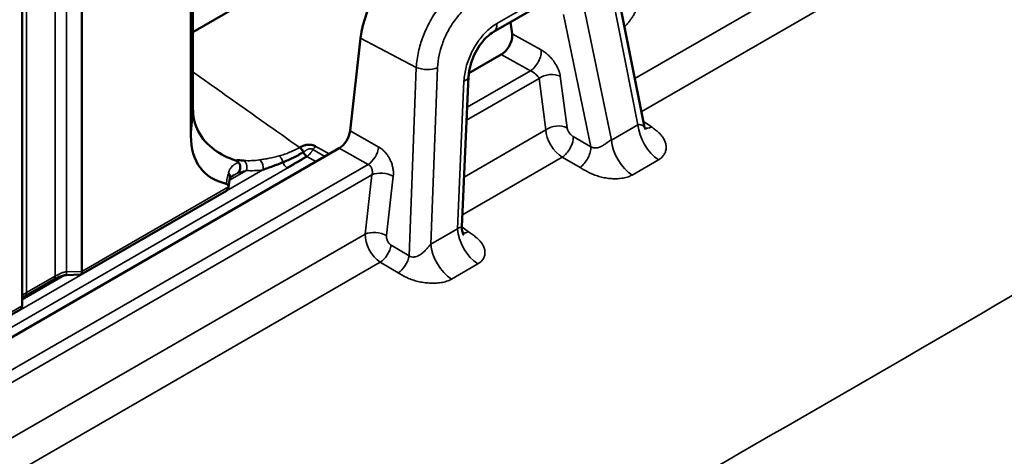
# Model space of a CAD drawing. Header units: millimetres. Extents: x 0 to 14369, y -869 to 2970.
# Tile 616 of 656: x 3724 to 3787, y 1519 to 1547. Entities that reach past the tile are written whole.
import ezdxf

# ---------------------------------------------------------------- set-up
doc = ezdxf.new("R2010")
doc.units = ezdxf.units.MM
doc.header["$LTSCALE"] = 10
doc.layers.add('Sichtbar (ISO)', color=7, linetype='Continuous', lineweight=50)
doc.layers.add('Sichtbar schmal (ISO)', color=7, linetype='Continuous', lineweight=35)

msp = doc.modelspace()

# ---------------------------------------------------------------- linework, layer by layer
at = {"layer": 'Sichtbar (ISO)'}
for p, q in [((3734.743, 1539.492), (3734.743, 1664.579)), ((3734.86, 1664.646), (3734.86, 1542.714)), ((3727.735, 1655.729), (3727.735, 1530.772)), ((3723.891, 1528.559), (3723.891, 1653.509)), ((3749.03, 1554.344), (3734.86, 1546.163)), ((3763.866, 1540.158), (3761.776, 1550.697)), ((3754.198, 1546.183), (3757.396, 1548.029)), ((3755.288, 1546.812), (3755.387, 1546.054)), ((3745.646, 1545.785), (3744.967, 1539.811)), ((3752.604, 1543.518), (3754.687, 1544.72)), ((3752.604, 1543.518), (3754.687, 1544.72)), ((3752.321, 1543.355), (3752.322, 1543.355)), ((3752.321, 1543.355), (3752.322, 1543.355)), ((3752.154, 1533.646), (3752.587, 1543.305)), ((3763.866, 1540.158), (3763.866, 1540.158)), ((3691.973, 1508.513), (3744.267, 1538.705)), ((3742.051, 1538.303), (3742.051, 1538.303)), ((3743.622, 1538.332), (3744.267, 1538.705)), ((3746.952, 1538.683), (3746.952, 1538.683)), ((3747.494, 1538.057), (3747.494, 1538.057)), ((3740.779, 1537.569), (3740.779, 1537.568)), ((3737.022, 1536.469), (3737.022, 1536.469)), ((3737.069, 1536.716), (3737.069, 1536.716)), ((3737.248, 1536.819), (3737.25, 1536.82)), ((3737.426, 1536.922), (3737.459, 1536.941)), ((3737.024, 1535.966), (3727.68, 1530.571)), ((3750.264, 1531.986), (3750.264, 1531.986)), ((3726.731, 1530.747), (3726.731, 1530.747)), ((3725.925, 1530.242), (3724.106, 1529.192)), ((3726.753, 1530.537), (3727.657, 1530.564)), ((3723.891, 1529.105), (3723.891, 1529.105)), ((3723.739, 1528.296), (3714.404, 1522.906))]:
    msp.add_line(p, q, dxfattribs=at)
for centre, major_axis, ratio, start_param, end_param in [((3749.148, 1547.238), (2.5, 4.33), 0.57735, 0.785398, 2.216568), ((3754.686, 1545.537), (0.501, 0.866), 0.578514, 3.929063, 5.637363), ((3735.6, 1551.295), (-0.537, -11.853), 0.042988, 5.523896, 5.75438), ((3744.266, 1539.521), (0.5, 0.866), 0.578317, 3.928372, 5.357975), ((3743.197, 1544.628), (-7.643, -7.436), 0.485927, 5.841541, 6.591527), ((3741.862, 1538.358), (-0.248, 0.613), 0.202986, 4.782859, 4.929077), ((-11837.254, 10492.504), (22051.353, 0), 0.57735, 5.497787, 5.502367), ((3727.528, 1531.061), (-0.141, 0.494), 0.308193, 3.064144, 4.004442), ((3723.391, 1528.672), (0.46, -0.266), 0.733057, 5.882814, 6.683444), ((-11837.254, 10488.5), (-22051.448, 0), 0.57735, 2.356194, 2.360775), ((-11837.254, 10488.16), (22051.454, 0), 0.57735, 5.497787, 5.502366), ((-11837.254, 10484.15), (-22051.497, 0), 0.57735, 2.356194, 2.360773), ((-11837.254, 10483.814), (22051.498, 0), 0.57735, 5.497787, 5.502365)]:
    msp.add_ellipse(centre, major_axis=major_axis, ratio=ratio, start_param=start_param, end_param=end_param, dxfattribs=at)
for points, knots in [([(3879.982, 1562.379), (3856.602, 1548.673), (3833.167, 1534.995), (3791.586, 1510.829), (3773.461, 1500.33), (3755.304, 1489.847)], [0, 0, 0, 0, 10.000026, 10.000026, 17.703225, 17.703225, 17.703225, 17.703225]), ([(3879.995, 1557.964), (3856.614, 1544.259), (3833.18, 1530.58), (3791.618, 1506.425), (3773.512, 1495.938), (3755.375, 1485.466)], [0, 0, 0, 0, 10.000026, 10.000026, 17.694901, 17.694901, 17.694901, 17.694901]), ([(3880.001, 1553.59), (3856.62, 1539.884), (3833.185, 1526.206), (3791.632, 1502.056), (3773.535, 1491.573), (3755.406, 1481.106)], [0, 0, 0, 0, 10.000026, 10.000026, 17.691281, 17.691281, 17.691281, 17.691281]), ([(3879.999, 1549.255), (3856.618, 1535.55), (3833.184, 1521.871), (3791.628, 1497.72), (3773.529, 1487.235), (3755.397, 1476.767)], [0, 0, 0, 0, 10.000026, 10.000026, 17.69239, 17.69239, 17.69239, 17.69239]), ([(3754.198, 1546.183), (3754.073, 1546.111), (3753.936, 1546.011), (3753.664, 1545.765), (3753.525, 1545.613), (3753.263, 1545.268), (3753.137, 1545.07), (3752.918, 1544.649), (3752.823, 1544.421), (3752.68, 1543.968), (3752.63, 1543.738), (3752.596, 1543.449), (3752.59, 1543.376), (3752.587, 1543.305)], [0, 0, 0, 0, 0.0642674, 0.0642674, 0.1308846, 0.1308846, 0.2008484, 0.2008484, 0.2734165, 0.2734165, 0.3466436, 0.3466436, 0.3720113, 0.3720113, 0.3720113, 0.3720113]), ([(3879.99, 1544.961), (3856.61, 1531.256), (3833.175, 1517.577), (3791.606, 1493.417), (3773.493, 1482.925), (3755.348, 1472.449)], [0, 0, 0, 0, 10.000026, 10.000026, 17.698231, 17.698231, 17.698231, 17.698231]), ([(3737.618, 1537.905), (3737.1, 1538.083), (3736.64, 1538.316), (3735.831, 1538.911), (3735.456, 1539.322), (3735.003, 1540.194), (3734.893, 1540.64), (3734.88, 1541.073)], [-3.1458925, -3.1458925, -3.1458925, -3.1458925, -2.9265451, -2.9265451, -2.6782984, -2.6782984, -2.4621635, -2.4621635, -2.4621635, -2.4621635]), ([(3879.974, 1540.708), (3856.594, 1527.002), (3833.159, 1513.323), (3791.565, 1489.149), (3773.427, 1478.642), (3755.258, 1468.152)], [0, 0, 0, 0, 10.000026, 10.000026, 17.708784, 17.708784, 17.708784, 17.708784]), ([(3763.866, 1540.158), (3763.873, 1540.119), (3763.883, 1540.082), (3763.904, 1540.02), (3763.915, 1539.994), (3763.934, 1539.955), (3763.942, 1539.94), (3763.959, 1539.913), (3763.966, 1539.904), (3763.966, 1539.904)], [0, 0, 0, 0, 0.01638001, 0.01638001, 0.03130085, 0.03130085, 0.04371465, 0.04371465, 0.06218129, 0.06218129, 0.06218129, 0.06218129]), ([(3742.039, 1538.877), (3742.042, 1538.878), (3742.045, 1538.879), (3742.049, 1538.88), (3742.06, 1538.883), (3742.072, 1538.886), (3742.083, 1538.889), (3742.094, 1538.892), (3742.106, 1538.895), (3742.117, 1538.897), (3742.139, 1538.903), (3742.16, 1538.907), (3742.182, 1538.911), (3742.203, 1538.915), (3742.224, 1538.918), (3742.246, 1538.92), (3742.267, 1538.922), (3742.289, 1538.924), (3742.312, 1538.925), (3742.326, 1538.925), (3742.34, 1538.925), (3742.355, 1538.925), (3742.355, 1538.925), (3742.355, 1538.925), (3742.355, 1538.925)], [0.3606013, 0.3606013, 0.3606013, 0.3606013, 0.3707859, 0.3707859, 0.3707859, 0.404643, 0.404643, 0.404643, 0.4378853, 0.4378853, 0.4378853, 0.502572, 0.502572, 0.502572, 0.5649456, 0.5649456, 0.5649456, 0.6251142, 0.6251142, 0.6251142, 0.6632471, 0.6632471, 0.6632471, 0.6637226, 0.6637226, 0.6637226, 0.6637226]), ([(3742.355, 1538.925), (3742.363, 1538.924), (3742.37, 1538.924), (3742.378, 1538.923), (3742.399, 1538.922), (3742.421, 1538.92), (3742.444, 1538.917), (3742.465, 1538.914), (3742.487, 1538.91), (3742.509, 1538.906), (3742.553, 1538.897), (3742.596, 1538.885), (3742.641, 1538.87), (3742.664, 1538.863), (3742.687, 1538.854), (3742.71, 1538.846), (3742.721, 1538.841), (3742.733, 1538.837), (3742.745, 1538.832), (3742.751, 1538.83), (3742.757, 1538.827), (3742.763, 1538.825), (3742.769, 1538.823), (3742.775, 1538.82), (3742.781, 1538.818)], [0.6637226, 0.6637226, 0.6637226, 0.6637226, 0.6831017, 0.6831017, 0.6831017, 0.7383492, 0.7383492, 0.7383492, 0.7916155, 0.7916155, 0.7916155, 0.8954316, 0.8954316, 0.8954316, 0.9472983, 0.9472983, 0.9472983, 0.9735008, 0.9735008, 0.9735008, 0.9867074, 0.9867074, 0.9867074, 1, 1, 1, 1]), ([(3740.652, 1537.79), (3740.659, 1537.793), (3740.673, 1537.799), (3740.694, 1537.808), (3740.739, 1537.826), (3740.828, 1537.865), (3740.99, 1537.934), (3741.323, 1538.09), (3741.474, 1538.166), (3741.647, 1538.259), (3741.724, 1538.303), (3741.808, 1538.352), (3741.848, 1538.376), (3741.889, 1538.401), (3741.929, 1538.426), (3741.949, 1538.439), (3741.962, 1538.447), (3741.969, 1538.452)], [0, 0, 0, 0, 0.0350062, 0.0705121, 0.1207324, 0.1917839, 0.2923135, 0.4345295, 0.5350611, 0.6355569, 0.7065998, 0.7776314, 0.8278531, 0.878072, 0.9282887, 0.9637965, 0.9999999, 0.9999999, 0.9999999, 0.9999999]), ([(3741.93, 1538.539), (3741.92, 1538.554), (3741.898, 1538.584), (3741.864, 1538.622), (3741.827, 1538.661), (3741.791, 1538.695), (3741.757, 1538.725), (3741.736, 1538.741), (3741.727, 1538.747)], [0, 0, 0, 0, 0.1662086, 0.3329669, 0.4997252, 0.6664835, 0.8332417, 0.9999114, 0.9999114, 0.9999114, 0.9999114]), ([(3741.734, 1538.752), (3741.737, 1538.753), (3741.739, 1538.755), (3741.742, 1538.756), (3741.747, 1538.759), (3741.753, 1538.762), (3741.758, 1538.765), (3741.769, 1538.771), (3741.781, 1538.776), (3741.792, 1538.782), (3741.804, 1538.787), (3741.815, 1538.792), (3741.826, 1538.797), (3741.837, 1538.802), (3741.848, 1538.806), (3741.859, 1538.811), (3741.87, 1538.815), (3741.881, 1538.82), (3741.891, 1538.824), (3741.902, 1538.828), (3741.912, 1538.832), (3741.922, 1538.836), (3741.932, 1538.84), (3741.942, 1538.844), (3741.953, 1538.848), (3741.963, 1538.852), (3741.973, 1538.856), (3741.983, 1538.859), (3741.991, 1538.862), (3741.998, 1538.864), (3742.006, 1538.867), (3742.017, 1538.87), (3742.028, 1538.873), (3742.039, 1538.877)], [0, 0, 0, 0, 0.0103546, 0.0103546, 0.0103546, 0.0309764, 0.0309764, 0.0309764, 0.0718099, 0.0718099, 0.0718099, 0.1120119, 0.1120119, 0.1120119, 0.151496, 0.151496, 0.151496, 0.1901932, 0.1901932, 0.1901932, 0.2280511, 0.2280511, 0.2280511, 0.2650334, 0.2650334, 0.2650334, 0.3011175, 0.3011175, 0.3011175, 0.3264942, 0.3264942, 0.3264942, 0.3606013, 0.3606013, 0.3606013, 0.3606013]), ([(3741.929, 1538.54), (3741.917, 1538.562), (3741.887, 1538.606), (3741.796, 1538.702), (3741.761, 1538.733), (3741.734, 1538.752)], [-0.02617053, -0.02617053, -0.02617053, -0.02617053, -0.01206126, -0.01206126, -0.0000021, -0.0000021, -0.0000021, -0.0000021]), ([(3742.182, 1538.185), (3742.176, 1538.189), (3742.17, 1538.193), (3742.165, 1538.198), (3742.153, 1538.206), (3742.142, 1538.215), (3742.13, 1538.225), (3742.107, 1538.245), (3742.083, 1538.267), (3742.061, 1538.291), (3742.05, 1538.303), (3742.04, 1538.316), (3742.03, 1538.329), (3742.02, 1538.343), (3742.012, 1538.356), (3742.004, 1538.371), (3742.002, 1538.374), (3742, 1538.378), (3741.998, 1538.382), (3741.996, 1538.385), (3741.994, 1538.389), (3741.992, 1538.392), (3741.989, 1538.399), (3741.986, 1538.407), (3741.983, 1538.414), (3741.98, 1538.421), (3741.977, 1538.428), (3741.974, 1538.435), (3741.973, 1538.439), (3741.971, 1538.443), (3741.97, 1538.447), (3741.97, 1538.449), (3741.969, 1538.45), (3741.969, 1538.452)], [0.0000012, 0.0000012, 0.0000012, 0.0000012, 0.0687285, 0.0687285, 0.0687285, 0.2055756, 0.2055756, 0.2055756, 0.4775557, 0.4775557, 0.4775557, 0.6130704, 0.6130704, 0.6130704, 0.7485151, 0.7485151, 0.7485151, 0.7833545, 0.7833545, 0.7833545, 0.8162685, 0.8162685, 0.8162685, 0.8840733, 0.8840733, 0.8840733, 0.9492992, 0.9492992, 0.9492992, 0.9859275, 0.9859275, 0.9859275, 1, 1, 1, 1]), ([(3737.618, 1537.905), (3737.63, 1537.909), (3737.642, 1537.912), (3737.657, 1537.914), (3737.671, 1537.916), (3737.687, 1537.918), (3737.704, 1537.92), (3737.739, 1537.922), (3737.779, 1537.923), (3737.824, 1537.922), (3737.87, 1537.921), (3737.92, 1537.919), (3737.974, 1537.916), (3738.028, 1537.913), (3738.087, 1537.909), (3738.149, 1537.904)], [0.000069, 0.000069, 0.000069, 0.000069, 0.125, 0.125, 0.125, 0.25, 0.25, 0.25, 0.5, 0.5, 0.5, 0.75, 0.75, 0.75, 1, 1, 1, 1]), ([(3737.806, 1537.784), (3737.802, 1537.792), (3737.796, 1537.799), (3737.782, 1537.813), (3737.775, 1537.821), (3737.751, 1537.841), (3737.734, 1537.853), (3737.687, 1537.881), (3737.653, 1537.895), (3737.618, 1537.905)], [0.00030796, 0.00030796, 0.00030796, 0.00030796, 0.00315256, 0.00315256, 0.00636964, 0.00636964, 0.01308403, 0.01308403, 0.02549818, 0.02549818, 0.02549818, 0.02549818]), ([(3737.752, 1537.094), (3737.756, 1537.098), (3737.76, 1537.102), (3737.763, 1537.105), (3737.772, 1537.114), (3737.788, 1537.132), (3737.829, 1537.187), (3737.845, 1537.21), (3737.878, 1537.273), (3737.906, 1537.34), (3737.921, 1537.469), (3737.923, 1537.531), (3737.891, 1537.639), (3737.877, 1537.672), (3737.847, 1537.727), (3737.829, 1537.755), (3737.806, 1537.784)], [-0.00186434, -0.00186434, -0.00186434, -0.00186434, -0.00093217, 0, 0, 0.00387717, 0.00387717, 0.00642818, 0.00642818, 0.00972699, 0.00972699, 0.01143645, 0.01143645, 0.01223154, 0.01223154, 0.01285078, 0.01285078, 0.01285078, 0.01285078]), ([(3740.652, 1537.79), (3740.597, 1537.767), (3740.542, 1537.745), (3740.487, 1537.724), (3740.433, 1537.702), (3740.378, 1537.681), (3740.324, 1537.66), (3740.214, 1537.619), (3740.106, 1537.579), (3739.999, 1537.539), (3739.891, 1537.499), (3739.785, 1537.46), (3739.679, 1537.421), (3739.627, 1537.402), (3739.574, 1537.383), (3739.522, 1537.364), (3739.47, 1537.345), (3739.419, 1537.326), (3739.367, 1537.307)], [0.0000001, 0.0000001, 0.0000001, 0.0000001, 0.125, 0.125, 0.125, 0.25, 0.25, 0.25, 0.5, 0.5, 0.5, 0.75, 0.75, 0.75, 0.875, 0.875, 0.875, 1, 1, 1, 1]), ([(3740.939, 1537.42), (3740.946, 1537.423), (3740.952, 1537.427), (3740.959, 1537.431), (3740.965, 1537.435), (3740.971, 1537.439), (3740.978, 1537.444), (3740.991, 1537.452), (3741.004, 1537.46), (3741.016, 1537.468), (3741.042, 1537.484), (3741.068, 1537.5), (3741.094, 1537.515), (3741.146, 1537.547), (3741.198, 1537.579), (3741.251, 1537.61), (3741.356, 1537.673), (3741.462, 1537.735), (3741.568, 1537.797), (3741.621, 1537.828), (3741.674, 1537.859), (3741.727, 1537.89), (3741.78, 1537.921), (3741.833, 1537.952), (3741.886, 1537.984), (3741.912, 1537.999), (3741.938, 1538.015), (3741.965, 1538.031), (3741.991, 1538.046), (3742.017, 1538.062), (3742.043, 1538.078), (3742.056, 1538.086), (3742.069, 1538.094), (3742.082, 1538.102), (3742.095, 1538.11), (3742.108, 1538.118), (3742.121, 1538.126), (3742.134, 1538.134), (3742.147, 1538.142), (3742.16, 1538.15), (3742.166, 1538.154), (3742.173, 1538.158), (3742.179, 1538.162), (3742.186, 1538.166), (3742.192, 1538.17), (3742.198, 1538.174)], [0.000002, 0.000002, 0.000002, 0.000002, 0.015625, 0.015625, 0.015625, 0.03125, 0.03125, 0.03125, 0.0625, 0.0625, 0.0625, 0.125, 0.125, 0.125, 0.25, 0.25, 0.25, 0.5, 0.5, 0.5, 0.625, 0.625, 0.625, 0.75, 0.75, 0.75, 0.8125, 0.8125, 0.8125, 0.875, 0.875, 0.875, 0.90625, 0.90625, 0.90625, 0.9375, 0.9375, 0.9375, 0.96875, 0.96875, 0.96875, 0.984375, 0.984375, 0.984375, 1, 1, 1, 1]), ([(3737.244, 1536.792), (3737.251, 1536.826), (3737.252, 1536.86), (3737.249, 1536.894), (3737.246, 1536.932), (3737.237, 1536.97), (3737.22, 1537.004), (3737.212, 1537.022), (3737.202, 1537.038), (3737.191, 1537.054), (3737.179, 1537.07), (3737.166, 1537.085), (3737.151, 1537.1)], [0.6374825, 0.6374825, 0.6374825, 0.6374825, 0.75, 0.75, 0.75, 0.875, 0.875, 0.875, 0.9372588, 0.9372588, 0.9372588, 1, 1, 1, 1]), ([(3737.157, 1536.211), (3737.156, 1536.238), (3737.152, 1536.263), (3737.139, 1536.308), (3737.129, 1536.328), (3737.105, 1536.364), (3737.09, 1536.38), (3737.054, 1536.403), (3737.033, 1536.411), (3737.011, 1536.415)], [-0.04261433, -0.04261433, -0.04261433, -0.04261433, -0.03257332, -0.03257332, -0.02224986, -0.02224986, -0.0112034, -0.0112034, -0.000001, -0.000001, -0.000001, -0.000001]), ([(3737.456, 1536.94), (3737.431, 1536.925), (3737.406, 1536.91), (3737.315, 1536.846), (3737.269, 1536.798), (3737.243, 1536.761), (3737.24, 1536.755), (3737.237, 1536.751)], [0, 0, 0, 0, 0.021818, 0.021818, 0.0876924, 0.0876924, 0.1009464, 0.1009464, 0.1009464, 0.1009464]), ([(3879.949, 1536.495), (3856.57, 1522.788), (3833.136, 1509.11), (3791.506, 1484.915), (3773.332, 1474.387), (3755.127, 1463.876)], [0, 0, 0, 0, 10.000026, 10.000026, 17.72403, 17.72403, 17.72403, 17.72403]), ([(3737.157, 1536.211), (3737.158, 1536.166), (3737.15, 1536.125), (3737.118, 1536.049), (3737.092, 1536.016), (3737.049, 1535.982), (3737.037, 1535.973), (3737.024, 1535.966)], [0.00001925, 0.00001925, 0.00001925, 0.00001925, 0.01675229, 0.01675229, 0.03395198, 0.03395198, 0.03959832, 0.03959832, 0.03959832, 0.03959832]), ([(3752.154, 1533.646), (3752.149, 1533.523), (3752.164, 1533.403), (3752.202, 1533.268), (3752.214, 1533.233), (3752.238, 1533.179), (3752.248, 1533.158), (3752.265, 1533.129), (3752.271, 1533.119), (3752.281, 1533.105), (3752.284, 1533.101), (3752.284, 1533.101)], [0, 0, 0, 0, 0.04235407, 0.04235407, 0.05960045, 0.05960045, 0.07339331, 0.07339331, 0.0845983, 0.0845983, 0.09630768, 0.09630768, 0.09630768, 0.09630768]), ([(3726.753, 1530.533), (3726.71, 1530.532), (3726.667, 1530.528), (3726.534, 1530.508), (3726.445, 1530.484), (3726.258, 1530.417), (3726.162, 1530.371), (3726.026, 1530.3), (3725.98, 1530.275), (3725.937, 1530.25)], [0, 0, 0, 0, 0.0128859, 0.0128859, 0.04048159, 0.04048159, 0.07397846, 0.07397846, 0.09247102, 0.09247102, 0.09247102, 0.09247102]), ([(3724.085, 1529.178), (3724.03, 1529.146), (3723.983, 1529.117), (3723.922, 1529.074), (3723.903, 1529.058), (3723.891, 1529.047)], [0, 0, 0, 0, 0.02436151, 0.02436151, 0.0424132, 0.0424132, 0.0424132, 0.0424132])]:
    msp.add_open_spline(points, degree=3, knots=knots, dxfattribs=at)
for points in [[(3737.244, 1536.792), (3737.208, 1536.59), (3737.184, 1536.377), (3737.154, 1536.158)], [(3737.458, 1536.941), (3737.458, 1536.941), (3737.457, 1536.94), (3737.456, 1536.94)], [(3726.753, 1530.537), (3726.753, 1530.537), (3726.753, 1530.537), (3726.753, 1530.537)]]:
    msp.add_open_spline(points, degree=3, dxfattribs=at)
at = {"layer": 'Sichtbar schmal (ISO)'}
for p, q in [((3726.74, 1530.748), (3726.724, 1655.506)), ((3726.028, 1655.149), (3726.028, 1530.471)), ((3724.184, 1529.406), (3724.184, 1654.231)), ((3786.646, 1556.676), (3763.267, 1543.178)), ((3763.689, 1541.049), (3787.642, 1554.878)), ((3763.475, 1540.205), (3761.5, 1550.167)), ((3754.402, 1546.713), (3757.6, 1548.56)), ((3760.453, 1538.791), (3758.689, 1547.294)), ((3760.056, 1547.497), (3761.773, 1539.222)), ((3757.257, 1545.021), (3755.387, 1546.054)), ((3749.226, 1543.893), (3745.646, 1545.785)), ((3756.57, 1543.68), (3754.687, 1544.72)), ((3748.769, 1531.775), (3749.226, 1543.893)), ((3750.592, 1543.869), (3750.164, 1532.52)), ((3756.57, 1543.68), (3752.498, 1541.329)), ((3751.866, 1533.502), (3752.292, 1543.014)), ((3752.461, 1540.506), (3757.114, 1543.193)), ((3757.549, 1539.877), (3757.114, 1543.193)), ((3758.918, 1540.007), (3758.484, 1543.323)), ((3734.88, 1541.073), (3734.743, 1539.492)), ((3763.475, 1540.205), (3761.773, 1539.222)), ((3763.811, 1540.436), (3764.334, 1540.067)), ((3746.82, 1538.768), (3744.967, 1539.811)), ((3757.549, 1539.877), (3752.297, 1536.845)), ((3760.453, 1538.791), (3759.317, 1539.447)), ((3742.04, 1538.316), (3742.04, 1538.316)), ((3743.339, 1538.169), (3742.577, 1538.609)), ((3742.781, 1538.818), (3743.622, 1538.332)), ((3746.133, 1537.654), (3744.267, 1538.705)), ((3738.281, 1537.734), (3738.281, 1537.735)), ((3740.917, 1537.435), (3742.182, 1538.185)), ((3742.198, 1538.175), (3742.774, 1537.842)), ((3752.188, 1534.409), (3758.612, 1538.118)), ((3759.748, 1537.462), (3758.612, 1538.118)), ((3764.798, 1537.954), (3763.095, 1536.971)), ((3746.133, 1537.654), (3693.549, 1507.295)), ((3709.235, 1519.116), (3740.939, 1537.42)), ((3710.137, 1520.431), (3739.367, 1537.307)), ((3737.218, 1536.633), (3738.305, 1537.26)), ((3740.769, 1537.582), (3740.769, 1537.582)), ((3693.892, 1506.691), (3746.379, 1536.995)), ((3737.06, 1536.667), (3737.06, 1536.666)), ((3745.945, 1533.177), (3746.379, 1536.995)), ((3747.314, 1533.081), (3747.749, 1536.898)), ((3727.735, 1530.772), (3737.157, 1536.211)), ((3751.866, 1533.502), (3750.164, 1532.52)), ((3752.148, 1533.638), (3752.148, 1533.638)), ((3752.154, 1533.633), (3752.579, 1533.323)), ((3745.945, 1533.177), (3677.018, 1493.382)), ((3748.769, 1531.775), (3747.614, 1532.463)), ((3679.053, 1492.185), (3746.909, 1531.361)), ((3748.063, 1530.674), (3746.909, 1531.361)), ((3726.74, 1530.748), (3727.735, 1530.772)), ((3753.189, 1531.251), (3751.486, 1530.269)), ((3723.891, 1528.938), (3726.636, 1530.523)), ((3726.028, 1530.471), (3724.184, 1529.406)), ((3726.745, 1530.614), (3726.745, 1530.614)), ((3714.467, 1523.112), (3723.891, 1528.559))]:
    msp.add_line(p, q, dxfattribs=at)
for centre, major_axis, ratio, start_param, end_param in [((3753.698, 1547.049), (0.5, -0.866), 0.57735, 0.000126, 0.872665), ((3756.595, 1544.482), (-0.483, -0.875), 0.522609, 0.775968, 2.484268), ((3749.888, 1544.205), (-0.999, 0.038), 0.442626, 0.863157, 2.369659), ((3756.705, 1543.364), (0.418, -0.33), 0.375401, 0.636774, 2.172721), ((3757.822, 1542.784), (-0.992, -0.13), 0.652083, 3.899082, 5.417518), ((3751.588, 1543.35), (0.999, -0.045), 0.436794, 5.514336, 6.283095), ((3758.256, 1539.468), (-0.992, -0.13), 0.652083, 3.899082, 5.417518), ((3764.884, 1539.534), (1, -1.732), 0.57735, 4.014261, 5.4367), ((3758.628, 1539.275), (-0.82, 1.258), 0.55936, 0.755071, 2.26478), ((3764.379, 1540.856), (-0.581, -0.814), 0.565522, 0.229553, 0.838799), ((3758.655, 1538.908), (-0.5, -0.866), 0.504625, 0.787115, 2.493858), ((3763.182, 1538.551), (1, -1.732), 0.57735, 4.014244, 5.436701), ((3742.378, 1538.171), (0.922, -0.166), 0.789569, 2.475258, 2.48565), ((3742.763, 1538.421), (-0.25, -0.433), 0.515421, 3.92836, 4.571403), ((3746.157, 1538.456), (-0.491, -0.871), 0.528537, 0.78021, 2.209813), ((3741.579, 1547.025), (-4.952, -8.672), 0.57741, 0.271201, 0.429233), ((3740.958, 1537.817), (-0.25, 0.433), 0.57735, 1.309047, 2.240432), ((3742.139, 1538.369), (-0.184, 0.217), 0.372573, 2.201107, 2.287072), ((3741.935, 1546.823), (-5.244, -9.082), 0.57735, 0.273869, 0.431859), ((3740.958, 1537.817), (-0.25, 0.433), 0.57735, 2.240432, 2.303707), ((3747.086, 1536.586), (-0.994, 0.113), 0.49138, 4.040062, 5.558499), ((3746.652, 1532.769), (-0.994, 0.113), 0.49138, 4.040062, 5.558499), ((3753.275, 1532.831), (1, -1.732), 0.57735, 4.014244, 5.436701), ((3747.024, 1532.576), (0.715, -1.319), 0.614305, 3.943637, 5.453338), ((3746.952, 1532.151), (-0.512, -0.859), 0.514979, 0.794324, 2.222721), ((3751.573, 1531.848), (1, -1.732), 0.57735, 4.014261, 5.4367), ((3749.619, 1534.29), (-1.526, -2.642), 0.57735, 1.059797, 1.059826), ((3748.109, 1531.462), (-0.512, -0.859), 0.511037, 0.794569, 2.222774), ((3725.675, 1530.675), (0.25, -0.433), 0.57735, 0, 0.785398), ((3723.83, 1529.61), (0.25, -0.433), 0.57735, 0.014908, 0.785398)]:
    msp.add_ellipse(centre, major_axis=major_axis, ratio=ratio, start_param=start_param, end_param=end_param, dxfattribs=at)
for points in [[(3880.042, 1570.831), (3838.588, 1546.484), (3796.965, 1522.246), (3755.174, 1498.118)], [(3755.14, 1486.621), (3796.848, 1510.701), (3838.388, 1534.888), (3879.76, 1559.181)], [(3755.174, 1482.255), (3796.873, 1506.33), (3838.404, 1530.511), (3879.766, 1554.798)], [(3755.168, 1477.915), (3796.868, 1501.991), (3838.401, 1526.173), (3879.765, 1550.461)], [(3755.121, 1473.601), (3796.834, 1497.684), (3838.38, 1521.874), (3879.757, 1546.169)], [(3749.868, 1507.415), (3770.429, 1519.286), (3790.95, 1531.184), (3811.43, 1543.108)], [(3755.034, 1469.313), (3796.771, 1493.41), (3838.34, 1517.613), (3879.741, 1541.922)], [(3747.749, 1536.898), (3747.756, 1536.96), (3747.763, 1537.092), (3747.746, 1537.329), (3747.69, 1537.594), (3747.605, 1537.837), (3747.506, 1538.042), (3747.403, 1538.212), (3747.292, 1538.362), (3747.167, 1538.503), (3747.017, 1538.64), (3746.89, 1538.728), (3746.82, 1538.768)], [(3754.907, 1465.05), (3796.679, 1489.167), (3838.283, 1513.391), (3879.718, 1537.72)], [(3737.248, 1536.81), (3737.248, 1536.809), (3737.248, 1536.809), (3737.247, 1536.809)], [(3754.739, 1460.814), (3796.556, 1484.957), (3838.205, 1509.207), (3879.686, 1533.564)], [(3723.891, 1529.103), (3723.891, 1529.104), (3723.891, 1529.105), (3723.891, 1529.105)]]:
    msp.add_open_spline(points, degree=3, dxfattribs=at)
for points, knots in [([(3752.35, 1549.278), (3752.023, 1549.089), (3751.712, 1548.851), (3751.423, 1548.578), (3751.134, 1548.305), (3750.868, 1547.998), (3750.638, 1547.686), (3750.409, 1547.373), (3750.216, 1547.058), (3750.054, 1546.751), (3749.891, 1546.443), (3749.758, 1546.143), (3749.646, 1545.842), (3749.534, 1545.54), (3749.442, 1545.237), (3749.369, 1544.913), (3749.296, 1544.588), (3749.244, 1544.241), (3749.226, 1543.893)], [0, 0, 0, 0, 0.1666667, 0.1666667, 0.1666667, 0.3333333, 0.3333333, 0.3333333, 0.5, 0.5, 0.5, 0.6666667, 0.6666667, 0.6666667, 0.8333333, 0.8333333, 0.8333333, 1, 1, 1, 1]), ([(3763.709, 1548.63), (3763.688, 1548.503), (3763.66, 1548.375), (3763.623, 1548.246), (3763.605, 1548.182), (3763.584, 1548.117), (3763.562, 1548.052), (3763.539, 1547.987), (3763.515, 1547.921), (3763.489, 1547.856), (3763.463, 1547.791), (3763.434, 1547.726), (3763.405, 1547.662), (3763.375, 1547.598), (3763.344, 1547.534), (3763.311, 1547.472), (3763.278, 1547.409), (3763.243, 1547.347), (3763.207, 1547.285), (3763.171, 1547.224), (3763.133, 1547.163), (3763.094, 1547.104), (3763.054, 1547.044), (3763.014, 1546.986), (3762.972, 1546.929), (3762.931, 1546.872), (3762.888, 1546.817), (3762.844, 1546.763), (3762.8, 1546.709), (3762.756, 1546.657), (3762.71, 1546.607), (3762.677, 1546.57), (3762.643, 1546.534), (3762.608, 1546.499)], [0, 0, 0, 0, 0.125, 0.125, 0.125, 0.1875, 0.1875, 0.1875, 0.25, 0.25, 0.25, 0.3125, 0.3125, 0.3125, 0.375, 0.375, 0.375, 0.4375, 0.4375, 0.4375, 0.5, 0.5, 0.5, 0.5625, 0.5625, 0.5625, 0.625, 0.625, 0.625, 0.6875, 0.6875, 0.6875, 0.7328162, 0.7328162, 0.7328162, 0.7328162]), ([(3753.017, 1548.148), (3752.754, 1547.996), (3752.512, 1547.81), (3752.286, 1547.594), (3752.061, 1547.378), (3751.851, 1547.133), (3751.672, 1546.885), (3751.492, 1546.638), (3751.343, 1546.387), (3751.217, 1546.142), (3751.091, 1545.898), (3750.989, 1545.66), (3750.904, 1545.42), (3750.818, 1545.18), (3750.748, 1544.938), (3750.694, 1544.681), (3750.641, 1544.423), (3750.603, 1544.15), (3750.592, 1543.869)], [0, 0, 0, 0, 0.1666667, 0.1666667, 0.1666667, 0.3333333, 0.3333333, 0.3333333, 0.5, 0.5, 0.5, 0.6666667, 0.6666667, 0.6666667, 0.8333333, 0.8333333, 0.8333333, 1, 1, 1, 1]), ([(3752.292, 1543.014), (3752.306, 1543.319), (3752.354, 1543.619), (3752.433, 1543.92), (3752.512, 1544.22), (3752.622, 1544.52), (3752.751, 1544.796), (3752.88, 1545.073), (3753.027, 1545.325), (3753.193, 1545.561), (3753.36, 1545.798), (3753.546, 1546.019), (3753.748, 1546.214), (3753.95, 1546.409), (3754.167, 1546.578), (3754.402, 1546.713)], [0, 0, 0, 0, 0.2, 0.2, 0.2, 0.4, 0.4, 0.4, 0.6, 0.6, 0.6, 0.8, 0.8, 0.8, 1, 1, 1, 1]), ([(3758.484, 1543.323), (3758.476, 1543.379), (3758.465, 1543.438), (3758.449, 1543.499), (3758.433, 1543.56), (3758.414, 1543.622), (3758.388, 1543.691), (3758.362, 1543.76), (3758.329, 1543.835), (3758.291, 1543.911), (3758.252, 1543.987), (3758.208, 1544.064), (3758.162, 1544.136), (3758.117, 1544.208), (3758.069, 1544.275), (3758.023, 1544.336), (3757.976, 1544.397), (3757.931, 1544.452), (3757.886, 1544.503), (3757.84, 1544.554), (3757.796, 1544.601), (3757.75, 1544.646), (3757.704, 1544.69), (3757.657, 1544.733), (3757.608, 1544.776), (3757.558, 1544.818), (3757.506, 1544.859), (3757.447, 1544.9), (3757.389, 1544.942), (3757.325, 1544.983), (3757.257, 1545.021)], [0, 0, 0, 0, 0.1, 0.1, 0.1, 0.2, 0.2, 0.2, 0.3, 0.3, 0.3, 0.4, 0.4, 0.4, 0.5, 0.5, 0.5, 0.6, 0.6, 0.6, 0.7, 0.7, 0.7, 0.8, 0.8, 0.8, 0.9, 0.9, 0.9, 1, 1, 1, 1]), ([(3734.86, 1543.612), (3735.183, 1543.384), (3736.488, 1542.459), (3738.773, 1540.835), (3740.742, 1539.443), (3741.727, 1538.747)], [0.2240895, 0.2240895, 0.2240895, 0.2240895, 0.3333333, 0.6666667, 1, 1, 1, 1]), ([(3763.866, 1540.158), (3763.866, 1540.154), (3763.866, 1540.151), (3763.863, 1540.149), (3763.862, 1540.149), (3763.861, 1540.148), (3763.86, 1540.148), (3763.856, 1540.146), (3763.848, 1540.145), (3763.838, 1540.147), (3763.836, 1540.147), (3763.833, 1540.147), (3763.83, 1540.148), (3763.82, 1540.15), (3763.807, 1540.153), (3763.793, 1540.157), (3763.788, 1540.159), (3763.783, 1540.16), (3763.778, 1540.162), (3763.764, 1540.166), (3763.748, 1540.172), (3763.732, 1540.177), (3763.724, 1540.179), (3763.716, 1540.182), (3763.709, 1540.184), (3763.692, 1540.189), (3763.675, 1540.195), (3763.657, 1540.199), (3763.647, 1540.202), (3763.636, 1540.204), (3763.626, 1540.207), (3763.608, 1540.21), (3763.589, 1540.213), (3763.571, 1540.214), (3763.558, 1540.215), (3763.544, 1540.215), (3763.531, 1540.214), (3763.513, 1540.212), (3763.494, 1540.209), (3763.475, 1540.205)], [0.3403484, 0.3403484, 0.3403484, 0.3403484, 0.4, 0.4, 0.4, 0.4175315, 0.4175315, 0.4175315, 0.5, 0.5, 0.5, 0.5225075, 0.5225075, 0.5225075, 0.6, 0.6, 0.6, 0.6274717, 0.6274717, 0.6274717, 0.7, 0.7, 0.7, 0.7324202, 0.7324202, 0.7324202, 0.8, 0.8, 0.8, 0.8373562, 0.8373562, 0.8373562, 0.9, 0.9, 0.9, 0.9427243, 0.9427243, 0.9427243, 0.999753, 0.999753, 0.999753, 0.999753]), ([(3759.317, 1539.447), (3759.302, 1539.455), (3759.286, 1539.465), (3759.271, 1539.476), (3759.255, 1539.487), (3759.239, 1539.498), (3759.224, 1539.511), (3759.208, 1539.524), (3759.192, 1539.538), (3759.175, 1539.554), (3759.159, 1539.569), (3759.143, 1539.586), (3759.126, 1539.604), (3759.109, 1539.623), (3759.092, 1539.643), (3759.075, 1539.665), (3759.058, 1539.687), (3759.041, 1539.71), (3759.025, 1539.736), (3759.009, 1539.762), (3758.993, 1539.79), (3758.978, 1539.819), (3758.964, 1539.848), (3758.951, 1539.879), (3758.941, 1539.911), (3758.93, 1539.942), (3758.922, 1539.974), (3758.918, 1540.007)], [0, 0, 0, 0, 0.111111, 0.111111, 0.111111, 0.222222, 0.222222, 0.222222, 0.333333, 0.333333, 0.333333, 0.444444, 0.444444, 0.444444, 0.555556, 0.555556, 0.555556, 0.666667, 0.666667, 0.666667, 0.777778, 0.777778, 0.777778, 0.888889, 0.888889, 0.888889, 1, 1, 1, 1]), ([(3764.334, 1540.067), (3764.422, 1540.006), (3764.593, 1539.883), (3764.825, 1539.689), (3765.016, 1539.481), (3765.16, 1539.262), (3765.253, 1539.035), (3765.294, 1538.805), (3765.277, 1538.574), (3765.2, 1538.348), (3765.051, 1538.131), (3764.893, 1538.01), (3764.798, 1537.954)], [0.0000005, 0.0000005, 0.0000005, 0.0000005, 0.1, 0.2, 0.3, 0.4, 0.5, 0.6, 0.7, 0.8, 0.9, 0.9999187, 0.9999187, 0.9999187, 0.9999187]), ([(3761.773, 1539.222), (3761.724, 1539.211), (3761.669, 1539.18), (3761.609, 1539.14), (3761.549, 1539.099), (3761.484, 1539.049), (3761.414, 1539), (3761.345, 1538.951), (3761.271, 1538.903), (3761.189, 1538.858), (3761.108, 1538.814), (3761.019, 1538.774), (3760.929, 1538.748), (3760.84, 1538.721), (3760.749, 1538.71), (3760.669, 1538.716), (3760.588, 1538.721), (3760.517, 1538.745), (3760.453, 1538.791)], [0.0001243, 0.0001243, 0.0001243, 0.0001243, 0.1666667, 0.1666667, 0.1666667, 0.3333333, 0.3333333, 0.3333333, 0.5, 0.5, 0.5, 0.6666667, 0.6666667, 0.6666667, 0.8333333, 0.8333333, 0.8333333, 1, 1, 1, 1]), ([(3740.425, 1538.202), (3740.537, 1538.232), (3740.648, 1538.267), (3740.758, 1538.305), (3740.867, 1538.344), (3740.976, 1538.387), (3741.084, 1538.433), (3741.139, 1538.456), (3741.193, 1538.48), (3741.247, 1538.504), (3741.302, 1538.529), (3741.356, 1538.554), (3741.409, 1538.58), (3741.463, 1538.607), (3741.517, 1538.634), (3741.57, 1538.661), (3741.623, 1538.689), (3741.675, 1538.718), (3741.727, 1538.747)], [0, 0, 0, 0, 0.25, 0.25, 0.25, 0.5, 0.5, 0.5, 0.625, 0.625, 0.625, 0.75, 0.75, 0.75, 0.875, 0.875, 0.875, 1, 1, 1, 1]), ([(3742.194, 1538.595), (3742.181, 1538.588), (3742.169, 1538.58), (3742.157, 1538.572), (3742.144, 1538.564), (3742.132, 1538.555), (3742.119, 1538.547), (3742.106, 1538.539), (3742.093, 1538.53), (3742.08, 1538.522), (3742.067, 1538.513), (3742.054, 1538.505), (3742.041, 1538.497), (3742.028, 1538.489), (3742.015, 1538.48), (3742.001, 1538.472), (3741.995, 1538.468), (3741.988, 1538.464), (3741.982, 1538.46), (3741.978, 1538.457), (3741.973, 1538.454), (3741.969, 1538.452)], [0.631583, 0.631583, 0.631583, 0.631583, 0.6939854, 0.6939854, 0.6939854, 0.757075, 0.757075, 0.757075, 0.8201645, 0.8201645, 0.8201645, 0.8832541, 0.8832541, 0.8832541, 0.9463437, 0.9463437, 0.9463437, 0.9778885, 0.9778885, 0.9778885, 1, 1, 1, 1]), ([(3742.577, 1538.609), (3742.574, 1538.611), (3742.571, 1538.613), (3742.567, 1538.616), (3742.564, 1538.618), (3742.561, 1538.62), (3742.558, 1538.622), (3742.551, 1538.626), (3742.545, 1538.629), (3742.539, 1538.633), (3742.532, 1538.636), (3742.526, 1538.64), (3742.52, 1538.642), (3742.513, 1538.645), (3742.507, 1538.648), (3742.5, 1538.65), (3742.488, 1538.655), (3742.475, 1538.658), (3742.462, 1538.66), (3742.449, 1538.662), (3742.436, 1538.663), (3742.422, 1538.664), (3742.396, 1538.664), (3742.37, 1538.661), (3742.344, 1538.656), (3742.331, 1538.654), (3742.318, 1538.651), (3742.306, 1538.647), (3742.293, 1538.643), (3742.281, 1538.639), (3742.268, 1538.634), (3742.256, 1538.629), (3742.244, 1538.623), (3742.231, 1538.616), (3742.219, 1538.61), (3742.207, 1538.603), (3742.194, 1538.595), (3742.194, 1538.595), (3742.194, 1538.595), (3742.194, 1538.595)], [0, 0, 0, 0, 0.0157724, 0.0157724, 0.0157724, 0.0315448, 0.0315448, 0.0315448, 0.0630896, 0.0630896, 0.0630896, 0.0946344, 0.0946344, 0.0946344, 0.1261792, 0.1261792, 0.1261792, 0.1892687, 0.1892687, 0.1892687, 0.2523583, 0.2523583, 0.2523583, 0.3785375, 0.3785375, 0.3785375, 0.4416271, 0.4416271, 0.4416271, 0.5047166, 0.5047166, 0.5047166, 0.5678062, 0.5678062, 0.5678062, 0.6308958, 0.6308958, 0.6308958, 0.631583, 0.631583, 0.631583, 0.631583]), ([(3742.577, 1538.609), (3742.576, 1538.606), (3742.573, 1538.6), (3742.567, 1538.588), (3742.557, 1538.568), (3742.542, 1538.54), (3742.522, 1538.506), (3742.494, 1538.463), (3742.458, 1538.411), (3742.394, 1538.334), (3742.326, 1538.267), (3742.254, 1538.21), (3742.217, 1538.186), (3742.198, 1538.174)], [0.0000009, 0.0000009, 0.0000009, 0.0000009, 0.015625, 0.03125, 0.0625, 0.125, 0.1875, 0.25, 0.375, 0.5, 0.75, 0.875, 1, 1, 1, 1]), ([(3760.453, 1538.791), (3760.459, 1538.688), (3760.43, 1538.45), (3760.273, 1538.056), (3760.03, 1537.698), (3759.841, 1537.524), (3759.748, 1537.462)], [0.0000326, 0.0000326, 0.0000326, 0.0000326, 0.25, 0.5, 0.75, 0.9995944, 0.9995944, 0.9995944, 0.9995944]), ([(3737.151, 1537.1), (3737.156, 1537.123), (3737.163, 1537.145), (3737.17, 1537.166), (3737.173, 1537.177), (3737.177, 1537.187), (3737.18, 1537.197), (3737.184, 1537.208), (3737.188, 1537.218), (3737.192, 1537.228), (3737.2, 1537.248), (3737.208, 1537.268), (3737.217, 1537.287), (3737.226, 1537.306), (3737.235, 1537.324), (3737.245, 1537.342), (3737.265, 1537.378), (3737.287, 1537.412), (3737.311, 1537.443), (3737.335, 1537.475), (3737.361, 1537.504), (3737.388, 1537.532), (3737.416, 1537.56), (3737.446, 1537.585), (3737.477, 1537.609), (3737.508, 1537.633), (3737.541, 1537.655), (3737.576, 1537.676), (3737.594, 1537.687), (3737.611, 1537.696), (3737.63, 1537.706), (3737.648, 1537.716), (3737.666, 1537.725), (3737.686, 1537.734), (3737.705, 1537.743), (3737.724, 1537.751), (3737.744, 1537.759), (3737.754, 1537.763), (3737.764, 1537.767), (3737.774, 1537.771), (3737.784, 1537.775), (3737.794, 1537.779), (3737.806, 1537.784)], [0, 0, 0, 0, 0.062505, 0.062505, 0.062505, 0.093758, 0.093758, 0.093758, 0.125011, 0.125011, 0.125011, 0.187516, 0.187516, 0.187516, 0.250021, 0.250021, 0.250021, 0.375032, 0.375032, 0.375032, 0.500043, 0.500043, 0.500043, 0.625054, 0.625054, 0.625054, 0.750064, 0.750064, 0.750064, 0.81257, 0.81257, 0.81257, 0.875075, 0.875075, 0.875075, 0.93758, 0.93758, 0.93758, 0.968833, 0.968833, 0.968833, 1, 1, 1, 1]), ([(3738.149, 1537.904), (3738.169, 1537.89), (3738.188, 1537.873), (3738.206, 1537.853), (3738.224, 1537.833), (3738.24, 1537.811), (3738.254, 1537.787), (3738.268, 1537.762), (3738.281, 1537.736), (3738.292, 1537.708), (3738.303, 1537.681), (3738.312, 1537.652), (3738.319, 1537.622), (3738.327, 1537.592), (3738.332, 1537.561), (3738.335, 1537.53), (3738.338, 1537.499), (3738.34, 1537.468), (3738.338, 1537.437), (3738.338, 1537.422), (3738.337, 1537.406), (3738.335, 1537.391), (3738.334, 1537.376), (3738.331, 1537.361), (3738.329, 1537.346), (3738.326, 1537.331), (3738.322, 1537.316), (3738.318, 1537.302), (3738.316, 1537.295), (3738.314, 1537.288), (3738.312, 1537.281), (3738.311, 1537.277), (3738.31, 1537.274), (3738.309, 1537.27), (3738.307, 1537.267), (3738.306, 1537.263), (3738.305, 1537.26)], [0, 0, 0, 0, 0.125, 0.125, 0.125, 0.25, 0.25, 0.25, 0.375, 0.375, 0.375, 0.5, 0.5, 0.5, 0.625, 0.625, 0.625, 0.75, 0.75, 0.75, 0.8125, 0.8125, 0.8125, 0.875, 0.875, 0.875, 0.9375, 0.9375, 0.9375, 0.96875, 0.96875, 0.96875, 0.984375, 0.984375, 0.984375, 1, 1, 1, 1]), ([(3739.16, 1537.95), (3739.208, 1537.957), (3739.306, 1537.972), (3739.507, 1538.005), (3739.872, 1538.07), (3740.201, 1538.143), (3740.425, 1538.202)], [0, 0, 0, 0, 0.125, 0.25, 0.5, 1, 1, 1, 1]), ([(3739.16, 1537.95), (3739.284, 1537.865), (3739.404, 1537.599), (3739.382, 1537.362), (3739.367, 1537.307)], [0, 0, 0, 0, 0.75, 1, 1, 1, 1]), ([(3740.425, 1538.202), (3740.45, 1538.182), (3740.475, 1538.157), (3740.498, 1538.128), (3740.521, 1538.098), (3740.544, 1538.065), (3740.564, 1538.028), (3740.584, 1537.992), (3740.603, 1537.952), (3740.618, 1537.912), (3740.624, 1537.893), (3740.631, 1537.875), (3740.636, 1537.857), (3740.636, 1537.855), (3740.637, 1537.852), (3740.638, 1537.85), (3740.64, 1537.843), (3740.642, 1537.835), (3740.644, 1537.827), (3740.644, 1537.825), (3740.645, 1537.822), (3740.646, 1537.82), (3740.646, 1537.817), (3740.647, 1537.815), (3740.647, 1537.812), (3740.648, 1537.81), (3740.648, 1537.807), (3740.649, 1537.805), (3740.649, 1537.802), (3740.65, 1537.8), (3740.65, 1537.797), (3740.651, 1537.795), (3740.651, 1537.792), (3740.652, 1537.79)], [0, 0, 0, 0, 0.25, 0.25, 0.25, 0.5, 0.5, 0.5, 0.75, 0.75, 0.75, 0.8615104, 0.8615104, 0.8615104, 0.875, 0.875, 0.875, 0.922239, 0.922239, 0.922239, 0.9375, 0.9375, 0.9375, 0.9528566, 0.9528566, 0.9528566, 0.96875, 0.96875, 0.96875, 0.984375, 0.984375, 0.984375, 0.9999504, 0.9999504, 0.9999504, 0.9999504]), ([(3737.011, 1536.415), (3737.034, 1536.529), (3737.055, 1536.645), (3737.078, 1536.761), (3737.1, 1536.876), (3737.123, 1536.99), (3737.151, 1537.1)], [0, 0, 0, 0, 0.5, 0.5, 0.5, 1, 1, 1, 1]), ([(3737.752, 1537.094), (3737.74, 1537.088), (3737.717, 1537.077), (3737.672, 1537.055), (3737.617, 1537.027), (3737.551, 1536.993), (3737.498, 1536.964), (3737.468, 1536.946), (3737.458, 1536.941)], [0, 0, 0, 0, 0.03125, 0.0625, 0.125, 0.1875, 0.25, 0.2776586, 0.2776586, 0.2776586, 0.2776586]), ([(3738.305, 1537.26), (3738.254, 1537.247), (3738.203, 1537.234), (3738.154, 1537.221), (3738.105, 1537.207), (3738.057, 1537.194), (3738.011, 1537.181), (3737.964, 1537.167), (3737.919, 1537.153), (3737.876, 1537.139), (3737.854, 1537.132), (3737.833, 1537.124), (3737.812, 1537.117), (3737.792, 1537.109), (3737.772, 1537.102), (3737.752, 1537.094)], [0, 0, 0, 0, 0.25, 0.25, 0.25, 0.5, 0.5, 0.5, 0.75, 0.75, 0.75, 0.875, 0.875, 0.875, 0.9979198, 0.9979198, 0.9979198, 0.9979198]), ([(3746.379, 1536.995), (3746.386, 1537.018), (3746.392, 1537.043), (3746.397, 1537.07), (3746.401, 1537.097), (3746.404, 1537.126), (3746.405, 1537.157), (3746.406, 1537.187), (3746.405, 1537.219), (3746.401, 1537.25), (3746.397, 1537.281), (3746.391, 1537.31), (3746.384, 1537.336), (3746.377, 1537.363), (3746.368, 1537.387), (3746.359, 1537.409), (3746.349, 1537.431), (3746.339, 1537.451), (3746.329, 1537.469), (3746.318, 1537.488), (3746.307, 1537.505), (3746.294, 1537.521), (3746.282, 1537.538), (3746.268, 1537.554), (3746.253, 1537.569), (3746.237, 1537.585), (3746.22, 1537.6), (3746.201, 1537.614), (3746.181, 1537.629), (3746.158, 1537.643), (3746.133, 1537.654)], [0, 0, 0, 0, 0.1, 0.1, 0.1, 0.2, 0.2, 0.2, 0.3, 0.3, 0.3, 0.4, 0.4, 0.4, 0.5, 0.5, 0.5, 0.6, 0.6, 0.6, 0.7, 0.7, 0.7, 0.8, 0.8, 0.8, 0.9, 0.9, 0.9, 1, 1, 1, 1]), ([(3763.095, 1536.971), (3763.002, 1536.915), (3762.792, 1536.831), (3762.431, 1536.753), (3762.054, 1536.727), (3761.677, 1536.742), (3761.307, 1536.794), (3760.953, 1536.879), (3760.62, 1536.995), (3760.313, 1537.135), (3760.027, 1537.294), (3759.844, 1537.407), (3759.748, 1537.462)], [0.0000449, 0.0000449, 0.0000449, 0.0000449, 0.1, 0.2, 0.3, 0.4, 0.5, 0.6, 0.7, 0.8, 0.9, 1, 1, 1, 1]), ([(3752.154, 1533.646), (3752.154, 1533.645), (3752.154, 1533.643), (3752.153, 1533.642), (3752.152, 1533.641), (3752.152, 1533.641), (3752.151, 1533.64), (3752.148, 1533.637), (3752.142, 1533.634), (3752.133, 1533.631), (3752.124, 1533.628), (3752.113, 1533.626), (3752.1, 1533.623), (3752.098, 1533.622), (3752.096, 1533.622), (3752.093, 1533.621), (3752.077, 1533.617), (3752.058, 1533.613), (3752.036, 1533.606), (3752.024, 1533.602), (3752.012, 1533.597), (3751.999, 1533.592), (3751.987, 1533.587), (3751.975, 1533.581), (3751.962, 1533.574), (3751.934, 1533.558), (3751.903, 1533.537), (3751.873, 1533.509), (3751.871, 1533.507), (3751.869, 1533.505), (3751.866, 1533.502)], [0.4550206, 0.4550206, 0.4550206, 0.4550206, 0.4853418, 0.4853418, 0.4853418, 0.5, 0.5, 0.5, 0.5815886, 0.5815886, 0.5815886, 0.6666667, 0.6666667, 0.6666667, 0.6802791, 0.6802791, 0.6802791, 0.7798744, 0.7798744, 0.7798744, 0.8333333, 0.8333333, 0.8333333, 0.8823344, 0.8823344, 0.8823344, 0.9918296, 0.9918296, 0.9918296, 0.9998749, 0.9998749, 0.9998749, 0.9998749]), ([(3752.213, 1533.241), (3752.232, 1533.239), (3752.344, 1533.235), (3752.472, 1533.27), (3752.579, 1533.323)], [0.697004, 0.697004, 0.697004, 0.697004, 0.75, 1, 1, 1, 1]), ([(3752.579, 1533.323), (3752.664, 1533.261), (3752.839, 1533.144), (3753.081, 1532.96), (3753.293, 1532.764), (3753.461, 1532.554), (3753.581, 1532.333), (3753.644, 1532.104), (3753.646, 1531.873), (3753.582, 1531.644), (3753.435, 1531.429), (3753.284, 1531.304), (3753.189, 1531.251)], [0, 0, 0, 0, 0.1, 0.2, 0.3, 0.4, 0.5, 0.6, 0.7, 0.8, 0.9, 0.9999551, 0.9999551, 0.9999551, 0.9999551]), ([(3747.614, 1532.463), (3747.599, 1532.472), (3747.584, 1532.482), (3747.569, 1532.493), (3747.555, 1532.505), (3747.54, 1532.517), (3747.526, 1532.53), (3747.511, 1532.544), (3747.497, 1532.559), (3747.482, 1532.576), (3747.468, 1532.592), (3747.453, 1532.61), (3747.439, 1532.63), (3747.425, 1532.65), (3747.412, 1532.672), (3747.398, 1532.696), (3747.385, 1532.72), (3747.372, 1532.747), (3747.361, 1532.775), (3747.349, 1532.804), (3747.339, 1532.835), (3747.331, 1532.868), (3747.323, 1532.9), (3747.316, 1532.935), (3747.313, 1532.971), (3747.31, 1533.007), (3747.31, 1533.043), (3747.314, 1533.081)], [0, 0, 0, 0, 0.1111111, 0.1111111, 0.1111111, 0.2222222, 0.2222222, 0.2222222, 0.3333333, 0.3333333, 0.3333333, 0.4444444, 0.4444444, 0.4444444, 0.5555556, 0.5555556, 0.5555556, 0.6666667, 0.6666667, 0.6666667, 0.7777778, 0.7777778, 0.7777778, 0.8888889, 0.8888889, 0.8888889, 1, 1, 1, 1]), ([(3750.164, 1532.519), (3750.146, 1532.503), (3750.127, 1532.484), (3750.108, 1532.464), (3750.093, 1532.449), (3750.079, 1532.433), (3750.064, 1532.416), (3750.042, 1532.392), (3750.02, 1532.365), (3749.997, 1532.338), (3749.983, 1532.322), (3749.969, 1532.306), (3749.955, 1532.289), (3749.93, 1532.259), (3749.904, 1532.229), (3749.877, 1532.198), (3749.864, 1532.184), (3749.851, 1532.17), (3749.837, 1532.155), (3749.808, 1532.123), (3749.777, 1532.091), (3749.745, 1532.06), (3749.733, 1532.049), (3749.721, 1532.037), (3749.709, 1532.026), (3749.674, 1531.993), (3749.638, 1531.962), (3749.602, 1531.933), (3749.591, 1531.925), (3749.58, 1531.916), (3749.569, 1531.908), (3749.529, 1531.878), (3749.488, 1531.85), (3749.445, 1531.825), (3749.436, 1531.82), (3749.427, 1531.814), (3749.418, 1531.809), (3749.372, 1531.784), (3749.325, 1531.762), (3749.278, 1531.744), (3749.271, 1531.741), (3749.264, 1531.739), (3749.257, 1531.736), (3749.206, 1531.719), (3749.154, 1531.706), (3749.102, 1531.699), (3749.098, 1531.699), (3749.094, 1531.698), (3749.089, 1531.698), (3749.033, 1531.691), (3748.977, 1531.693), (3748.923, 1531.705), (3748.869, 1531.717), (3748.817, 1531.74), (3748.769, 1531.775)], [0.0002358, 0.0002358, 0.0002358, 0.0002358, 0.0572415, 0.0572415, 0.0572415, 0.1, 0.1, 0.1, 0.1626174, 0.1626174, 0.1626174, 0.2, 0.2, 0.2, 0.2675604, 0.2675604, 0.2675604, 0.3, 0.3, 0.3, 0.3725168, 0.3725168, 0.3725168, 0.4, 0.4, 0.4, 0.477489, 0.477489, 0.477489, 0.5, 0.5, 0.5, 0.5824706, 0.5824706, 0.5824706, 0.6, 0.6, 0.6, 0.6874605, 0.6874605, 0.6874605, 0.7, 0.7, 0.7, 0.7924707, 0.7924707, 0.7924707, 0.8, 0.8, 0.8, 0.9, 0.9, 0.9, 0.999974, 0.999974, 0.999974, 0.999974]), ([(3726.028, 1530.471), (3726.034, 1530.475), (3726.046, 1530.482), (3726.071, 1530.497), (3726.115, 1530.524), (3726.208, 1530.576), (3726.324, 1530.632), (3726.447, 1530.68), (3726.543, 1530.711), (3726.624, 1530.73), (3726.682, 1530.741), (3726.715, 1530.745), (3726.731, 1530.747), (3726.74, 1530.748)], [0, 0, 0, 0, 0.03125, 0.0625, 0.125, 0.25, 0.5, 0.625, 0.75, 0.875, 0.9375, 0.96875, 1, 1, 1, 1]), ([(3726.753, 1530.537), (3726.753, 1530.537), (3726.752, 1530.541), (3726.751, 1530.546), (3726.75, 1530.552), (3726.749, 1530.561), (3726.748, 1530.572), (3726.747, 1530.584), (3726.746, 1530.598), (3726.745, 1530.615), (3726.745, 1530.624), (3726.744, 1530.633), (3726.744, 1530.643), (3726.743, 1530.653), (3726.743, 1530.663), (3726.742, 1530.674), (3726.742, 1530.686), (3726.741, 1530.697), (3726.741, 1530.71), (3726.741, 1530.716), (3726.741, 1530.722), (3726.74, 1530.729), (3726.74, 1530.732), (3726.74, 1530.735), (3726.74, 1530.738), (3726.74, 1530.742), (3726.74, 1530.745), (3726.74, 1530.748)], [0.3803665, 0.3803665, 0.3803665, 0.3803665, 0.5, 0.5, 0.5, 0.625, 0.625, 0.625, 0.75, 0.75, 0.75, 0.8125, 0.8125, 0.8125, 0.875, 0.875, 0.875, 0.9375, 0.9375, 0.9375, 0.96875, 0.96875, 0.96875, 0.984375, 0.984375, 0.984375, 1, 1, 1, 1]), ([(3751.486, 1530.268), (3751.391, 1530.214), (3751.181, 1530.124), (3750.82, 1530.045), (3750.447, 1530.011), (3750.069, 1530.015), (3749.695, 1530.052), (3749.33, 1530.122), (3748.981, 1530.223), (3748.652, 1530.351), (3748.349, 1530.504), (3748.158, 1530.616), (3748.063, 1530.674)], [0.0000813, 0.0000813, 0.0000813, 0.0000813, 0.1, 0.2, 0.3, 0.4, 0.5, 0.6, 0.7, 0.8, 0.9, 0.9999995, 0.9999995, 0.9999995, 0.9999995]), ([(3723.891, 1529.105), (3723.891, 1529.12), (3723.892, 1529.134), (3723.895, 1529.147), (3723.898, 1529.161), (3723.903, 1529.174), (3723.909, 1529.187), (3723.922, 1529.213), (3723.94, 1529.237), (3723.965, 1529.261), (3723.99, 1529.285), (3724.021, 1529.308), (3724.058, 1529.333), (3724.094, 1529.357), (3724.136, 1529.381), (3724.184, 1529.406)], [0.0055647, 0.0055647, 0.0055647, 0.0055647, 0.125, 0.125, 0.125, 0.25, 0.25, 0.25, 0.5, 0.5, 0.5, 0.75, 0.75, 0.75, 1, 1, 1, 1])]:
    msp.add_open_spline(points, degree=3, knots=knots, dxfattribs=at)

doc.saveas('drawing.dxf')
